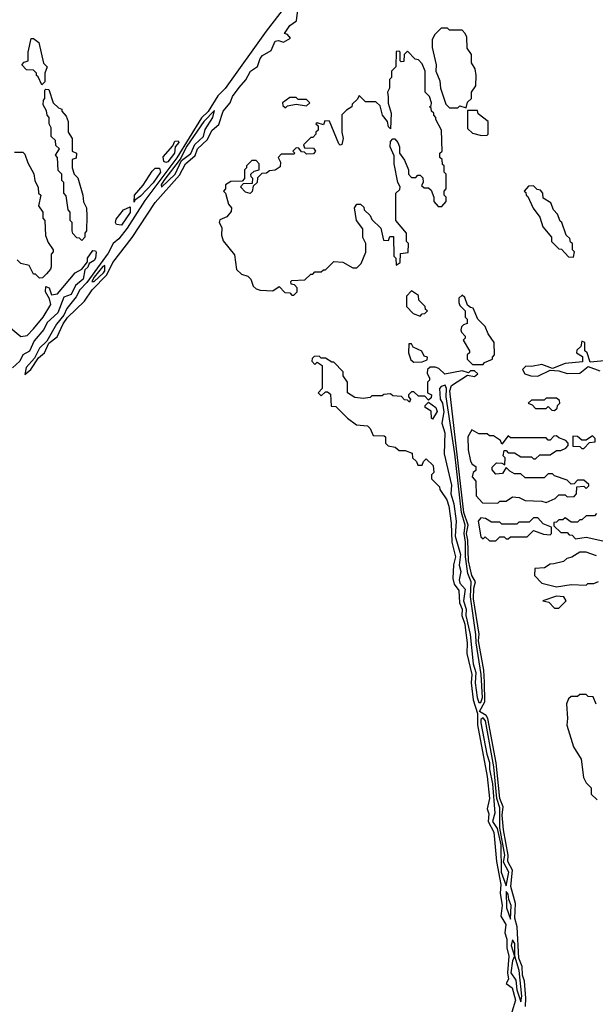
# Model space of a CAD drawing. Extents: x 2769579 to 2883812, y 684207 to 828660.
# Tile 305 of 505: x 2829430 to 2832169, y 747626 to 752310. Entities that reach past the tile are written whole.
import ezdxf

# ---------------------------------------------------------------- set-up
doc = ezdxf.new("R2010")
doc.units = 0

msp = doc.modelspace()

# ---------------------------------------------------------------- linework, layer by layer
at = {"layer": '0CON02XD'}
for points in [[(2829455, 750622.5), (2829483.3, 750645), (2829518.8, 750701.2), (2829548, 750725), (2829569.3, 750770.7), (2829609.1, 750800.9), (2829636.6, 750863.4), (2829657.5, 750892.5), (2829738.8, 750971.2), (2829774.7, 751025.3), (2829845, 751095.7), (2829873.1, 751155), (2829966, 751274), (2830075, 751440.8), (2830190, 751570), (2830218.6, 751625), (2830265.5, 751664.5), (2830276, 751695), (2830322.2, 751737.8), (2830346.7, 751785), (2830378.3, 751811.7), (2830397.5, 751875), (2830432, 751915), (2830443.3, 751945), (2830475, 751986.7), (2830505.8, 752024.2), (2830528.8, 752065), (2830562.3, 752087.7), (2830574, 752125), (2830585, 752140), (2830626.4, 752163.6), (2830645, 752207.5), (2830661.7, 752211.7), (2830685, 752202.5), (2830718.3, 752221.7), (2830705, 752240), (2830690, 752245), (2830715, 752282.5), (2830747.5, 752305), (2830760, 752410)], [(2830695, 752374.2), (2830602.2, 752255), (2830407.9, 751982.1), (2830372.8, 751947.2), (2830326.2, 751873.8), (2830295, 751842.9), (2830177.2, 751652.8), (2830025, 751450), (2829941.4, 751318.6), (2829902.3, 751267.7), (2829874.4, 751245), (2829850.4, 751199.6), (2829749.6, 751060.4), (2829716.4, 751025), (2829698.8, 750991.2), (2829655, 750935.8), (2829640.6, 750905), (2829605, 750862), (2829559.5, 750780.5), (2829525, 750747.5), (2829500.7, 750699.3), (2829460.8, 750655), (2829455, 750622.5)], [(2831555, 751890), (2831561.7, 751918.3), (2831580, 751935), (2831580, 751965), (2831600, 751995), (2831602.5, 752045), (2831597, 752077), (2831580, 752105), (2831580, 752145), (2831560, 752175), (2831557, 752227), (2831550, 752245), (2831535, 752260), (2831475, 752260), (2831465, 752270), (2831435, 752270), (2831405, 752240), (2831392.5, 752215), (2831393, 752177), (2831412.5, 752095), (2831410, 752065), (2831429.3, 752019.3), (2831432.5, 751985), (2831458.3, 751908.3), (2831475, 751890), (2831515, 751890), (2831525, 751900), (2831555, 751890)], [(2829535, 752000), (2829518.3, 752038.3), (2829510, 752045), (2829510, 752055), (2829495, 752070), (2829461.7, 752071.7), (2829440, 752095), (2829451.7, 752108.3), (2829470, 752115), (2829470, 752155), (2829485, 752220), (2829495, 752220), (2829520.7, 752200.7), (2829543, 752103), (2829560, 752085), (2829550, 752055), (2829550, 752015), (2829535, 752000)], [(2830735, 751000), (2830750, 751015), (2830750, 751035), (2830738.3, 751048.3), (2830721.7, 751051.7), (2830720, 751065), (2830725, 751070), (2830787, 751073), (2830815, 751100), (2830825, 751100), (2830835, 751110), (2830865, 751110), (2830875, 751120), (2830885, 751120), (2830925, 751160), (2830967, 751157), (2831015, 751130), (2831035, 751130), (2831055, 751150), (2831076.4, 751203.6), (2831077.5, 751245), (2831063.6, 751273.6), (2831063.3, 751315), (2831033.3, 751355), (2831023.8, 751415), (2831035, 751432.5), (2831051.7, 751431.7), (2831068.3, 751418.3), (2831070, 751405), (2831098.3, 751378.3), (2831105, 751360), (2831148.3, 751318.3), (2831161.7, 751261.7), (2831185, 751260), (2831191.7, 751278.3), (2831208.3, 751278.3), (2831210, 751185), (2831220, 751175), (2831221.7, 751141.7), (2831240, 751155), (2831241.7, 751198.3), (2831278.3, 751201.7), (2831280, 751245), (2831270, 751255), (2831270, 751295), (2831220, 751355), (2831220, 751485), (2831238.3, 751501.7), (2831240, 751515), (2831230, 751535), (2831212.5, 751625), (2831211.7, 751661.7), (2831193.3, 751705), (2831195, 751730), (2831205, 751742.5), (2831215, 751742.5), (2831230, 751725), (2831237.5, 751705), (2831237.5, 751675), (2831261.7, 751641.7), (2831280, 751595), (2831280, 751575), (2831295, 751560), (2831315, 751560), (2831325, 751570), (2831335, 751570), (2831348.3, 751558.3), (2831350, 751535), (2831341.7, 751521.7), (2831355, 751510), (2831375, 751510), (2831388.3, 751498.3), (2831400, 751465), (2831400, 751445), (2831421.7, 751421.7), (2831438.3, 751421.7), (2831460, 751445), (2831460, 751465), (2831450, 751475), (2831450, 751495), (2831460, 751505), (2831460, 751575), (2831450, 751585), (2831450, 751615), (2831441.7, 751621.7), (2831440, 751645), (2831430, 751655), (2831430, 751675), (2831440, 751685), (2831437.5, 751785), (2831410, 751835), (2831410, 751845), (2831400, 751855), (2831400, 751865), (2831390, 751875), (2831388.3, 751888.3), (2831380, 751895), (2831388.3, 751901.7), (2831390, 751915), (2831380, 751945), (2831360, 751965), (2831360, 752065), (2831345, 752100), (2831328.3, 752118.3), (2831311.7, 752121.7), (2831275, 752160), (2831260, 752145), (2831258.3, 752111.7), (2831245, 752110), (2831240, 752115), (2831240, 752155), (2831235, 752160), (2831221.7, 752158.3), (2831220, 752085), (2831200, 752065), (2831200, 752035), (2831190, 752025), (2831190, 751985), (2831180, 751965), (2831183, 751943), (2831183.6, 751913.6), (2831197.5, 751865), (2831195, 751790), (2831185, 751800), (2831180, 751825), (2831156.7, 751855), (2831145, 751900), (2831125, 751920), (2831075, 751920), (2831045, 751950), (2831038.3, 751931.7), (2831011.7, 751908.3), (2831010, 751895), (2830985, 751880), (2830963, 751857), (2830962.5, 751775), (2830970, 751745), (2830963, 751717), (2830955, 751712.5), (2830949.3, 751719.3), (2830905, 751827.5), (2830881.7, 751828.3), (2830875, 751810), (2830845, 751820), (2830840, 751815), (2830850, 751805), (2830850, 751785), (2830840, 751775), (2830840, 751765), (2830825, 751750), (2830815, 751750), (2830780, 751715), (2830785, 751700), (2830828.3, 751698.3), (2830837.5, 751685), (2830828.3, 751671.7), (2830795, 751670), (2830785, 751680), (2830771.7, 751681.7), (2830758.3, 751698.3), (2830745, 751700), (2830730, 751685), (2830740, 751675), (2830735, 751670), (2830675, 751670), (2830660, 751655), (2830671.7, 751631.7), (2830669.3, 751610.7), (2830646.4, 751593.6), (2830618.3, 751591.7), (2830605, 751580), (2830581.7, 751578.3), (2830561.7, 751558.3), (2830560, 751535), (2830541.7, 751518.3), (2830537, 751493), (2830527, 751483), (2830505, 751490), (2830480, 751515), (2830495, 751530), (2830538.3, 751531.7), (2830540, 751555), (2830531.7, 751561.7), (2830530, 751575), (2830545, 751590), (2830570, 751595), (2830570, 751625), (2830555, 751640), (2830535, 751640), (2830510, 751615), (2830510, 751605), (2830500, 751595), (2830500, 751555), (2830488.3, 751541.7), (2830435, 751540), (2830410, 751525), (2830410, 751505), (2830400, 751495), (2830410, 751485), (2830423, 751433), (2830437.5, 751415), (2830437, 751397), (2830415, 751372.5), (2830381.7, 751358.3), (2830380, 751345), (2830391.7, 751321.7), (2830390, 751285), (2830398.3, 751258.3), (2830451.7, 751191.7), (2830461.7, 751121.7), (2830485, 751100), (2830515, 751090), (2830530, 751075), (2830541.7, 751041.7), (2830555, 751030), (2830575, 751022.5), (2830635, 751020), (2830665, 751040), (2830691.7, 751011.7), (2830715, 751010), (2830725, 751000), (2830735, 751000)], [(2829725, 751260), (2829715, 751270), (2829701.7, 751271.7), (2829683, 751293), (2829680, 751305), (2829680, 751345), (2829670, 751355), (2829670, 751395), (2829660, 751405), (2829651.7, 751471.7), (2829640, 751485), (2829640, 751535), (2829630, 751545), (2829630, 751575), (2829613, 751593), (2829610, 751655), (2829600, 751665), (2829620, 751695), (2829601.7, 751711.7), (2829600, 751735), (2829580, 751755), (2829580, 751795), (2829570, 751815), (2829570, 751845), (2829560, 751855), (2829557, 751877), (2829542.5, 751905), (2829543, 751927), (2829550, 751935), (2829550, 751975), (2829555, 751980), (2829568.3, 751978.3), (2829590, 751915), (2829615, 751890), (2829630, 751885), (2829630, 751875), (2829651.7, 751851.7), (2829660, 751825), (2829660, 751775), (2829680, 751745), (2829680, 751685), (2829700, 751675), (2829698.3, 751651.7), (2829680, 751645), (2829680, 751605), (2829690, 751575), (2829707, 751557), (2829730, 751475), (2829733, 751443), (2829747.5, 751415), (2829750, 751375), (2829747.5, 751305), (2829740, 751295), (2829740, 751275), (2829725, 751260)], [(2830695, 751890), (2830705, 751900), (2830745, 751907.5), (2830795, 751900), (2830810, 751915), (2830795, 751930), (2830755, 751930), (2830745, 751940), (2830715, 751940), (2830680, 751915), (2830681.7, 751901.7), (2830695, 751890)], [(2831628.3, 751758.3), (2831655, 751760), (2831660, 751765), (2831660, 751825), (2831611.7, 751861.7), (2831608.3, 751878.3), (2831561.7, 751878.3), (2831561.7, 751791.7), (2831585, 751770), (2831628.3, 751758.3)], [(2830105, 751513.3), (2830170, 751575), (2830200.5, 751639.5), (2830245, 751672.9), (2830263.5, 751716.5), (2830304.3, 751755), (2830312.9, 751787.1), (2830348.8, 751845), (2830357.5, 751877.5), (2830306.2, 751825), (2830225, 751708.6), (2830193.3, 751646.7), (2830116.2, 751545), (2830104, 751525), (2830105, 751513.3)], [(2830125, 751630), (2830116, 751635), (2830112.9, 751657.1), (2830159.5, 751710.5), (2830168.3, 751731.7), (2830183.6, 751733.6), (2830186.9, 751725), (2830170, 751705), (2830166, 751675), (2830135, 751633.8), (2830125, 751630)], [(2829405, 751680), (2829445, 751680), (2829455, 751670), (2829468.3, 751628.3), (2829497, 751577), (2829502.5, 751545), (2829518.3, 751511.7), (2829520, 751485), (2829530, 751475), (2829520, 751425), (2829540, 751395), (2829540, 751365), (2829550, 751355), (2829553, 751283), (2829565, 751250), (2829590, 751215), (2829590, 751205), (2829580, 751195), (2829580, 751135), (2829577, 751123), (2829558.3, 751101.7), (2829538.3, 751081.7), (2829525, 751080), (2829505, 751100), (2829495, 751100), (2829475, 751140), (2829435, 751150), (2829418.3, 751168.3)], [(2829975, 751442.5), (2829976.7, 751475), (2830017.5, 751522.5), (2830061.1, 751588.9), (2830075, 751602.9), (2830095, 751602.9), (2830100.8, 751585), (2830065, 751533.5), (2830005, 751470.8), (2829978.3, 751451.7), (2829975, 751442.5)], [(2832065, 751180), (2832070, 751205), (2832060, 751215), (2832060, 751245), (2832051.7, 751251.7), (2832048.3, 751268.3), (2832030, 751285), (2832010, 751345), (2832001.7, 751351.7), (2831990, 751385), (2831970, 751405), (2831958.3, 751438.3), (2831921.7, 751461.7), (2831920, 751485), (2831908.3, 751498.3), (2831891.7, 751501.7), (2831875, 751520), (2831851.7, 751518.3), (2831830, 751495), (2831838.3, 751488.3), (2831840, 751475), (2831848.3, 751468.3), (2831873, 751413), (2831905, 751370), (2831920, 751325), (2831960, 751275), (2831960, 751255), (2831995, 751220), (2832008.3, 751218.3), (2832041.7, 751181.7), (2832065, 751180)], [(2829915, 751332.7), (2829890, 751335), (2829885.8, 751345), (2829889.7, 751360.3), (2829924.4, 751405.6), (2829955, 751420), (2829955, 751392), (2829915, 751332.7)], [(2829358.3, 750868.3), (2829435, 750802.5), (2829465, 750807.5), (2829495, 750840), (2829542.5, 750895), (2829577.5, 750955), (2829571.7, 750981.7), (2829552.5, 751015), (2829555, 751040), (2829570, 751035), (2829581.7, 751001.7), (2829610, 751005), (2829694.1, 751105.9), (2829726.4, 751123.6), (2829752.5, 751157.5), (2829753.3, 751175), (2829778.3, 751211.7), (2829790, 751210), (2829793.3, 751203.3), (2829790, 751175), (2829785, 751164.3), (2829760, 751150), (2829755, 751133.3), (2829740.5, 751119.5), (2829731.8, 751075), (2829695.3, 751044.7), (2829675, 751002.7), (2829639.3, 750990.7), (2829611.1, 750915), (2829560.9, 750869.1), (2829545, 750836.2), (2829498.6, 750781.4), (2829476.4, 750733.6), (2829444.2, 750715.8), (2829430.8, 750685), (2829395.8, 750654.2)], [(2829773.9, 751063.9), (2829785, 751064), (2829829.4, 751105), (2829835.7, 751115.7), (2829835, 751140), (2829825, 751136), (2829784.3, 751085), (2829773.9, 751063.9)], [(2831335, 750900), (2831345, 750910), (2831358.3, 750911.7), (2831370, 750925), (2831361.7, 750931.7), (2831360, 750945), (2831330, 750975), (2831328.3, 750998.3), (2831295, 751020), (2831270, 750995), (2831270, 750945), (2831301.7, 750911.7), (2831335, 750900)], [(2831635, 750670), (2831641.7, 750678.3), (2831680, 750695), (2831680, 750705), (2831690, 750715), (2831687.5, 750775), (2831660, 750815), (2831645, 750850), (2831610, 750885), (2831588.3, 750938.3), (2831575, 750940), (2831561.7, 750951.7), (2831548.3, 750988.3), (2831535, 751000), (2831520, 750985), (2831520, 750965), (2831525, 750950), (2831550, 750925), (2831550, 750895), (2831560, 750885), (2831560, 750865), (2831541.7, 750858.3), (2831531.7, 750848.3), (2831530, 750835), (2831533, 750823), (2831550, 750805), (2831550, 750795), (2831540, 750785), (2831570, 750735), (2831570, 750725), (2831560, 750715), (2831560, 750695), (2831585, 750670), (2831635, 750670)], [(2831305, 750680), (2831345, 750682.5), (2831368.3, 750691.7), (2831370, 750705), (2831355, 750710), (2831343, 750733), (2831301.7, 750751.7), (2831295, 750767.5), (2831281.7, 750768.3), (2831280, 750725), (2831291.7, 750691.7), (2831305, 750680)], [(2832295, 750694.2), (2832145, 750680), (2832130, 750725), (2832120, 750735), (2832120, 750775), (2832105, 750780), (2832100, 750755), (2832081.7, 750738.3), (2832080, 750725), (2832108.3, 750708.3), (2832108.3, 750681.7), (2832026, 750674), (2831965, 750650), (2831915, 750670), (2831865, 750660), (2831838.3, 750661.7), (2831822.5, 750645), (2831833.3, 750625), (2831862.5, 750615), (2831895, 750613.8)], [(2831836.2, 747615), (2831839.1, 747655), (2831832.7, 747735), (2831823.1, 747765), (2831820.4, 747805), (2831805.3, 747845), (2831797.8, 747995), (2831786.2, 748035), (2831789.5, 748105), (2831766.7, 748186.7), (2831774.6, 748264.6), (2831752.5, 748305), (2831753.9, 748335), (2831732.4, 748455), (2831725.3, 748525), (2831731.2, 748565), (2831715.3, 748605), (2831697.7, 748775), (2831658.5, 748985), (2831649, 748999), (2831618.8, 749018.8), (2831643.4, 749065), (2831641.2, 749158.8), (2831638.8, 749215), (2831613.5, 749355), (2831616.4, 749386.4), (2831589.1, 749555), (2831590.4, 749605), (2831599.2, 749635), (2831581.5, 749665), (2831566.4, 749735), (2831563.1, 749833.1), (2831556.2, 749865), (2831563.9, 749905), (2831544.2, 749965), (2831477.3, 750545), (2831485, 750570), (2831561.7, 750618.3), (2831595, 750612.5), (2831610, 750625), (2831595, 750640), (2831575, 750640), (2831565, 750630), (2831535, 750640), (2831453, 750623), (2831425, 750650), (2831407, 750657), (2831383, 750657), (2831370, 750645), (2831368.3, 750628.3), (2831380, 750605), (2831380, 750595), (2831370, 750585), (2831370, 750535), (2831390, 750525), (2831388.3, 750511.7), (2831375, 750500), (2831358.3, 750518.3), (2831328.3, 750518.3), (2831305, 750540), (2831295, 750540), (2831280, 750525), (2831280, 750515), (2831290, 750505), (2831285, 750490), (2831275, 750500), (2831261.7, 750501.7), (2831247, 750517), (2831205, 750520), (2831195, 750530), (2831163, 750527), (2831155, 750520), (2831105, 750520), (2831097, 750513), (2831065, 750507.5), (2831025, 750512.5), (2830990, 750535), (2830990, 750585), (2830970, 750615), (2830970, 750635), (2830925, 750680), (2830915, 750680), (2830885, 750700), (2830865, 750700), (2830855, 750710), (2830831.7, 750708.3), (2830821.7, 750698.3), (2830820, 750685), (2830835, 750670), (2830845, 750680), (2830870, 750665), (2830870, 750555), (2830850, 750535), (2830865, 750520), (2830885, 750540), (2830895, 750540), (2830908.3, 750528.3), (2830911.7, 750471.7), (2830935, 750470), (2830990, 750415), (2831033, 750383), (2831085, 750377.5), (2831097.5, 750365), (2831111.7, 750331.7), (2831165, 750330), (2831170, 750325), (2831170, 750295), (2831183, 750283), (2831217, 750277), (2831235, 750260), (2831265, 750260), (2831298.3, 750248.3), (2831300, 750225), (2831318.3, 750208.3), (2831325, 750190), (2831345, 750190), (2831351.7, 750208.3), (2831365, 750220), (2831398.3, 750188.3), (2831400, 750155), (2831390, 750145), (2831390, 750125), (2831428.3, 750088.3), (2831430, 750075), (2831462.5, 750025), (2831472.5, 749995), (2831483.8, 749915), (2831486.9, 749825), (2831504, 749755), (2831494.1, 749715.9), (2831491.7, 749651.7), (2831498, 749625), (2831520, 749595), (2831522.5, 749535), (2831535.6, 749505), (2831534, 749475), (2831548.2, 749435), (2831551.1, 749405), (2831558.9, 749345), (2831557.5, 749295), (2831581.4, 749195), (2831578.9, 749155), (2831587.8, 749075), (2831609.2, 749009.2), (2831609.1, 748955), (2831655, 748710), (2831665.5, 748605), (2831654.2, 748555), (2831662.3, 748532.3), (2831660, 748495), (2831686.4, 748445), (2831699.4, 748305), (2831718.9, 748195), (2831716.9, 748155), (2831725.5, 748095), (2831718.8, 748045), (2831742.9, 748005), (2831738.1, 747965), (2831747.8, 747935), (2831747.8, 747895), (2831758.1, 747855), (2831750.9, 747775), (2831756.2, 747745), (2831744.2, 747724.2), (2831773.4, 747703.4), (2831790, 747645), (2831771.5, 747588.5)], [(2831895, 750613.8), (2831955, 750642.5), (2831995, 750640), (2832035, 750626.5), (2832095, 750628.1), (2832135, 750660), (2832190, 750640)], [(2831625, 749060.8), (2831632.1, 749085), (2831626.2, 749195), (2831601.5, 749345), (2831600.9, 749385), (2831575.4, 749564.6), (2831578.8, 749635), (2831562.2, 749675), (2831551.8, 749755), (2831552.2, 749825), (2831544.6, 749865), (2831549.6, 749905), (2831532.3, 749965), (2831500, 750245), (2831460, 750515), (2831461.5, 750555), (2831455, 750571.2), (2831435, 750564.3), (2831427.8, 750555), (2831431.4, 750505), (2831441.4, 750485), (2831448.6, 750445), (2831438.8, 750391.2), (2831453.1, 750345), (2831450.6, 750245), (2831485.5, 750095.5), (2831481.5, 750055), (2831496.4, 750006.4), (2831506.5, 749925), (2831502.6, 749852.6), (2831526.9, 749765), (2831520.6, 749715), (2831530, 749685), (2831520.6, 749645), (2831525, 749630), (2831550.3, 749600.3), (2831542.5, 749545), (2831555.4, 749505.4), (2831553.8, 749475), (2831572.9, 749385), (2831587.5, 749245), (2831600.5, 749205), (2831596.7, 749155), (2831606.7, 749085), (2831615, 749061.2), (2831625, 749060.8)], [(2831395, 750410), (2831390, 750415), (2831388.3, 750448.3), (2831360, 750465), (2831360, 750475), (2831375, 750490), (2831410, 750465), (2831416.4, 750446.4), (2831395, 750410)], [(2831975, 750450), (2831988.3, 750461.7), (2831990, 750475), (2832000, 750485), (2831998.3, 750498.3), (2831985, 750510), (2831935, 750510), (2831925, 750500), (2831865, 750500), (2831850, 750485), (2831868.3, 750478.3), (2831885, 750460), (2831935, 750460), (2831945, 750470), (2831961.7, 750451.7), (2831975, 750450)], [(2831705, 750010), (2831715, 750020), (2831745, 750020), (2831775, 750040), (2831807, 750037), (2831835, 750022.5), (2831915, 750020), (2831935, 750012.5), (2831978.3, 750031.7), (2831995, 750050), (2832025, 750050), (2832035, 750040), (2832068.3, 750041.7), (2832080, 750055), (2832081.7, 750088.3), (2832115, 750090), (2832125, 750080), (2832138.3, 750091.7), (2832138.3, 750098.3), (2832115, 750120), (2832085, 750120), (2832068.3, 750101.7), (2832055, 750100), (2832035, 750120), (2831975, 750140), (2831965, 750150), (2831945, 750150), (2831925, 750130), (2831835, 750130), (2831815, 750150), (2831785, 750150), (2831761.7, 750161.7), (2831745, 750180), (2831728.3, 750151.7), (2831695, 750147.5), (2831678.3, 750168.3), (2831678.3, 750181.7), (2831698.3, 750201.7), (2831725, 750200), (2831738.3, 750191.7), (2831740, 750225), (2831730, 750235), (2831735, 750260), (2831745, 750260), (2831755, 750250), (2831785, 750250), (2831815, 750230), (2831865, 750230), (2831875, 750220), (2831885, 750220), (2831905, 750240), (2831955, 750240), (2831985, 750260), (2832005, 750260), (2832028.3, 750271.7), (2832040, 750285), (2832040, 750295), (2832028.3, 750308.3), (2831995, 750320), (2831985, 750330), (2831971.7, 750328.3), (2831955, 750310), (2831945, 750310), (2831935, 750320), (2831765, 750320), (2831755, 750330), (2831725, 750290), (2831718.3, 750308.3), (2831685, 750330), (2831665, 750330), (2831655, 750340), (2831615, 750340), (2831581.7, 750358.3), (2831563.3, 750325), (2831564.1, 750264.1), (2831575, 750210), (2831582.5, 750195), (2831600, 750185), (2831600, 750165), (2831587.5, 750155), (2831583.3, 750135), (2831600, 750115), (2831602.5, 750045), (2831631.7, 750011.7), (2831705, 750010)], [(2832115, 750270), (2832141.7, 750298.3), (2832168.3, 750301.7), (2832168.3, 750318.3), (2832155, 750330), (2832125, 750310), (2832105, 750310), (2832085, 750327.5), (2832061.7, 750328.3), (2832061.7, 750281.7), (2832095, 750280), (2832105, 750270), (2832115, 750270)], [(2832175, 749960), (2832165, 749950), (2832125, 749950), (2832105, 749930), (2832095, 749930), (2832085, 749920), (2832055, 749920), (2832025, 749940), (2832015, 749930), (2831995, 749930), (2831985, 749920), (2831971.7, 749918.3), (2831971.7, 749901.7), (2832005, 749870), (2832035, 749870), (2832045, 749860), (2832058.3, 749858.3), (2832075, 749840), (2832125, 749847.5), (2832205, 749830)], [(2831695, 749830), (2831715, 749850), (2831735, 749850), (2831745, 749840), (2831755, 749840), (2831765, 749850), (2831845, 749850), (2831875, 749880), (2831923, 749863), (2831955, 749860), (2831960, 749865), (2831960, 749895), (2831921.7, 749911.7), (2831895, 749940), (2831875, 749940), (2831855, 749920), (2831805, 749920), (2831795, 749910), (2831725, 749910), (2831715, 749920), (2831675, 749920), (2831647, 749937), (2831625, 749940), (2831612.5, 749925), (2831625, 749850), (2831635, 749840), (2831645, 749850), (2831665, 749830), (2831695, 749830)], [(2832175, 749760), (2832125, 749777.5), (2832095, 749777.5), (2832057, 749753), (2832033, 749747), (2832017, 749733), (2831971.7, 749721.7), (2831955, 749720), (2831927, 749703), (2831881.7, 749698.3), (2831880, 749665), (2831915, 749630), (2831985, 749612.5), (2832055, 749623.3), (2832125, 749620), (2832133, 749627), (2832161.7, 749628.3), (2832185, 749637.5)], [(2831995, 749510), (2832030, 749545), (2832020, 749565), (2831985, 749567.5), (2831920, 749545), (2831948.3, 749538.3), (2831975, 749510), (2831995, 749510)], [(2832173.6, 749053.6), (2832158.3, 749088.3), (2832135, 749090), (2832125, 749100), (2832095, 749100), (2832085, 749090), (2832055, 749090), (2832041.7, 749078.3), (2832032.5, 749055), (2832037.5, 748985), (2832033.6, 748953.6), (2832065, 748850), (2832101.7, 748791.7), (2832112.5, 748705), (2832125, 748680), (2832150, 748655), (2832150, 748625), (2832178.3, 748598.3)], [(2831745, 748190), (2831758.2, 748255), (2831732.5, 748302.5), (2831738.2, 748335), (2831715.5, 748465), (2831715, 748560), (2831700, 748605), (2831686.1, 748755), (2831646.8, 748975), (2831635, 748988.1), (2831625, 748980), (2831624.6, 748965), (2831652.9, 748815), (2831666.1, 748776.1), (2831665.8, 748745), (2831680, 748675), (2831690.6, 748535), (2831680, 748495), (2831702.5, 748462.5), (2831720, 748385), (2831721.5, 748255), (2831745, 748190)], [(2831765, 748030), (2831769.4, 748095), (2831757.1, 748125), (2831755, 748150), (2831745, 748162.5), (2831745.8, 748085), (2831765, 748030)], [(2831815, 747637.5), (2831819.4, 747665), (2831806.7, 747786.7), (2831785.8, 747855), (2831786.4, 747915), (2831775, 747932.5), (2831768.6, 747905), (2831784, 747855), (2831775, 747832.5), (2831767.3, 747775), (2831791.1, 747741.1), (2831796, 747694), (2831815, 747637.5)]]:
    msp.add_lwpolyline(points, dxfattribs=at)

doc.saveas('drawing.dxf')
